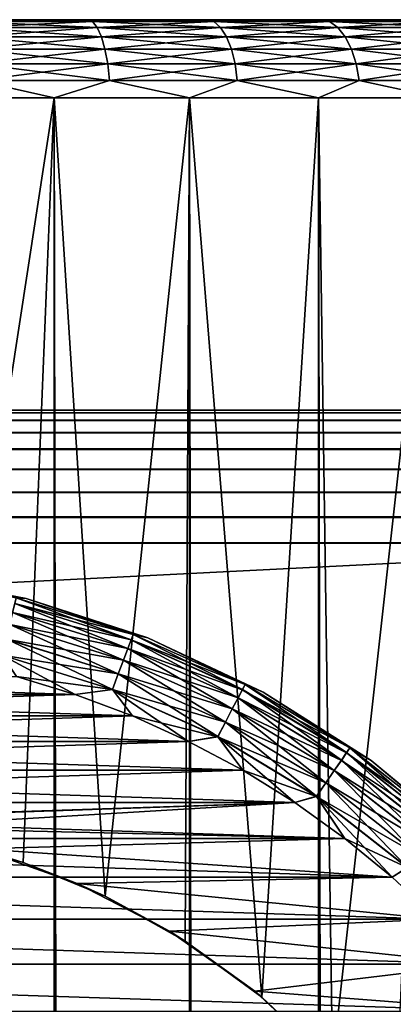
# Model space of a CAD drawing. Extents: x -265 to 265, y 0 to 1027.
# Tile 387 of 396: x 253 to 258, y 1007 to 1020. Entities that reach past the tile are written whole.
import ezdxf

# ---------------------------------------------------------------- set-up
doc = ezdxf.new("R2010")
doc.units = 0
doc.header["$LTSCALE"] = 65.185185
for name, color, linetype in [('10', 7, 'CONTINUOUS'), ('246', 7, 'CONTINUOUS'), ('247', 7, 'CONTINUOUS'), ('248', 7, 'CONTINUOUS'), ('251', 7, 'CONTINUOUS'), ('252', 7, 'CONTINUOUS'), ('254', 7, 'CONTINUOUS'), ('257', 7, 'CONTINUOUS'), ('258', 7, 'CONTINUOUS'), ('262', 7, 'CONTINUOUS'), ('266', 7, 'CONTINUOUS'), ('270', 7, 'CONTINUOUS'), ('3', 7, 'CONTINUOUS'), ('4', 7, 'CONTINUOUS'), ('8', 7, 'CONTINUOUS'), ('9', 7, 'CONTINUOUS')]:
    doc.layers.add(name, color=color, linetype=linetype)

msp = doc.modelspace()

# ---------------------------------------------------------------- linework, layer by layer
at = {"layer": '10', "color": 7, "linetype": 'CONTINUOUS'}
for points in [[(263, 1015, 16.7), (-263, 1015, 16.7), (263, 1015, 23.3), (263, 1015, 16.7)], [(-263, 1015, 16.7), (-263, 1015, 23.3), (263, 1015, 23.3), (-263, 1015, 16.7)]]:
    msp.add_3dface(points, dxfattribs=at)
at = {"layer": '246', "color": 7, "linetype": 'CONTINUOUS'}
for points in [[(252.623, 1020, 13.752), (253.482, 1020, 13.56), (252.623, 1020, -13.752), (252.623, 1020, 13.752)], [(252.623, 1020, -13.752), (253.482, 1020, 13.56), (253.482, 1020, -13.56), (252.623, 1020, -13.752)], [(253.482, 1020, 13.56), (254.326, 1020, 13.315), (253.482, 1020, -13.56), (253.482, 1020, 13.56)], [(253.482, 1020, -13.56), (254.326, 1020, 13.315), (254.326, 1020, -13.315), (253.482, 1020, -13.56)], [(254.326, 1020, 13.315), (255.154, 1020, 13.017), (254.326, 1020, -13.315), (254.326, 1020, 13.315)], [(254.326, 1020, -13.315), (255.154, 1020, 13.017), (255.154, 1020, -13.017), (254.326, 1020, -13.315)], [(255.154, 1020, 13.017), (255.961, 1020, 12.668), (255.154, 1020, -13.017), (255.154, 1020, 13.017)], [(255.154, 1020, -13.017), (255.961, 1020, 12.668), (255.961, 1020, -12.668), (255.154, 1020, -13.017)], [(255.961, 1020, 12.668), (256.745, 1020, 12.268), (255.961, 1020, -12.668), (255.961, 1020, 12.668)], [(255.961, 1020, -12.668), (256.745, 1020, 12.268), (256.745, 1020, -12.268), (255.961, 1020, -12.668)], [(256.745, 1020, 12.268), (257.502, 1020, 11.821), (256.745, 1020, -12.268), (256.745, 1020, 12.268)], [(256.745, 1020, -12.268), (257.502, 1020, 11.821), (257.502, 1020, -11.821), (256.745, 1020, -12.268)], [(257.502, 1020, 11.821), (258.229, 1020, 11.326), (257.502, 1020, -11.821), (257.502, 1020, 11.821)], [(257.502, 1020, -11.821), (258.229, 1020, 11.326), (258.229, 1020, -11.326), (257.502, 1020, -11.821)]]:
    msp.add_3dface(points, dxfattribs=at)
at = {"layer": '247', "color": 7, "linetype": 'CONTINUOUS'}
for points in [[(251.808, 1, 14.891), (253.59, 1, 14.564), (251.808, 1019, 14.891), (251.808, 1, 14.891)], [(251.808, 1019, 14.891), (253.59, 1, 14.564), (253.59, 1019, 14.564), (251.808, 1019, 14.891)], [(253.59, 1, 14.564), (255.319, 1, 14.025), (253.59, 1019, 14.564), (253.59, 1, 14.564)], [(253.59, 1019, 14.564), (255.319, 1, 14.025), (255.319, 1019, 14.025), (253.59, 1019, 14.564)], [(255.319, 1, 14.025), (256.971, 1, 13.282), (255.319, 1019, 14.025), (255.319, 1, 14.025)], [(255.319, 1019, 14.025), (256.971, 1, 13.282), (256.971, 1019, 13.282), (255.319, 1019, 14.025)], [(256.971, 1, 13.282), (258.521, 1, 12.345), (256.971, 1019, 13.282), (256.971, 1, 13.282)], [(256.971, 1019, 13.282), (258.521, 1, 12.345), (258.521, 1019, 12.345), (256.971, 1019, 13.282)]]:
    msp.add_3dface(points, dxfattribs=at)
at = {"layer": '248', "color": 7, "linetype": 'CONTINUOUS'}
for points in [[(251.808, 1019, -14.891), (253.59, 1019, -14.564), (252.132, 1009.514, -14.848), (251.808, 1019, -14.891)], [(252.132, 1009.514, -14.848), (253.59, 1019, -14.564), (253.193, 1009.212, -14.656), (252.132, 1009.514, -14.848)], [(253.193, 1009.212, -14.656), (253.59, 1019, -14.564), (254.241, 1008.779, -14.388), (253.193, 1009.212, -14.656)], [(253.59, 1019, -14.564), (255.319, 1019, -14.025), (254.241, 1008.779, -14.388), (253.59, 1019, -14.564)], [(254.241, 1008.779, -14.388), (255.319, 1019, -14.025), (255.266, 1008.206, -14.045), (254.241, 1008.779, -14.388)], [(255.266, 1008.206, -14.045), (255.319, 1019, -14.025), (256.245, 1007.488, -13.638), (255.266, 1008.206, -14.045)], [(255.319, 1019, -14.025), (256.971, 1019, -13.282), (256.245, 1007.488, -13.638), (255.319, 1019, -14.025)], [(256.245, 1007.488, -13.638), (256.971, 1019, -13.282), (257.148, 1006.631, -13.187), (256.245, 1007.488, -13.638)], [(256.971, 1019, -13.282), (258.521, 1019, -12.345), (257.148, 1006.631, -13.187), (256.971, 1019, -13.282)], [(257.148, 1006.631, -13.187), (258.521, 1019, -12.345), (257.938, 1005.661, -12.727), (257.148, 1006.631, -13.187)]]:
    msp.add_3dface(points, dxfattribs=at)
at = {"layer": '251', "color": 7, "linetype": 'CONTINUOUS'}
for points in [[(254.079, 1019.975, 13.624), (252.623, 1020, 13.752), (252.47, 1019.975, 14.005), (254.079, 1019.975, 13.624)], [(254.079, 1019.975, 13.624), (252.47, 1019.975, 14.005), (254.139, 1019.901, 13.827), (254.079, 1019.975, 13.624)], [(254.139, 1019.901, 13.827), (252.47, 1019.975, 14.005), (252.506, 1019.901, 14.214), (254.139, 1019.901, 13.827)], [(254.139, 1019.901, 13.827), (252.506, 1019.901, 14.214), (254.194, 1019.782, 14.009), (254.139, 1019.901, 13.827)], [(254.194, 1019.782, 14.009), (252.506, 1019.901, 14.214), (252.539, 1019.782, 14.401), (254.194, 1019.782, 14.009)], [(253.482, 1020, 13.56), (252.623, 1020, 13.752), (254.079, 1019.975, 13.624), (253.482, 1020, 13.56)], [(254.326, 1020, 13.315), (253.482, 1020, 13.56), (254.079, 1019.975, 13.624), (254.326, 1020, 13.315)], [(255.633, 1019.975, 13.058), (254.326, 1020, 13.315), (254.079, 1019.975, 13.624), (255.633, 1019.975, 13.058)], [(255.633, 1019.975, 13.058), (254.079, 1019.975, 13.624), (255.717, 1019.901, 13.253), (255.633, 1019.975, 13.058)], [(255.717, 1019.901, 13.253), (254.079, 1019.975, 13.624), (254.139, 1019.901, 13.827), (255.717, 1019.901, 13.253)], [(255.717, 1019.901, 13.253), (254.139, 1019.901, 13.827), (255.792, 1019.782, 13.427), (255.717, 1019.901, 13.253)], [(255.792, 1019.782, 13.427), (254.139, 1019.901, 13.827), (254.194, 1019.782, 14.009), (255.792, 1019.782, 13.427)], [(255.154, 1020, 13.017), (254.326, 1020, 13.315), (255.633, 1019.975, 13.058), (255.154, 1020, 13.017)], [(255.961, 1020, 12.668), (255.154, 1020, 13.017), (255.633, 1019.975, 13.058), (255.961, 1020, 12.668)], [(257.111, 1019.975, 12.316), (255.961, 1020, 12.668), (255.633, 1019.975, 13.058), (257.111, 1019.975, 12.316)], [(257.111, 1019.975, 12.316), (255.633, 1019.975, 13.058), (257.217, 1019.901, 12.499), (257.111, 1019.975, 12.316)], [(257.217, 1019.901, 12.499), (255.633, 1019.975, 13.058), (255.717, 1019.901, 13.253), (257.217, 1019.901, 12.499)], [(257.217, 1019.901, 12.499), (255.717, 1019.901, 13.253), (257.311, 1019.782, 12.664), (257.217, 1019.901, 12.499)], [(257.311, 1019.782, 12.664), (255.717, 1019.901, 13.253), (255.792, 1019.782, 13.427), (257.311, 1019.782, 12.664)], [(256.745, 1020, 12.268), (255.961, 1020, 12.668), (257.111, 1019.975, 12.316), (256.745, 1020, 12.268)], [(257.502, 1020, 11.821), (256.745, 1020, 12.268), (257.111, 1019.975, 12.316), (257.502, 1020, 11.821)], [(258.492, 1019.975, 11.407), (257.502, 1020, 11.821), (257.111, 1019.975, 12.316), (258.492, 1019.975, 11.407)], [(258.492, 1019.975, 11.407), (257.111, 1019.975, 12.316), (258.619, 1019.901, 11.577), (258.492, 1019.975, 11.407)], [(258.619, 1019.901, 11.577), (257.111, 1019.975, 12.316), (257.217, 1019.901, 12.499), (258.619, 1019.901, 11.577)], [(258.619, 1019.901, 11.577), (257.217, 1019.901, 12.499), (258.732, 1019.782, 11.729), (258.619, 1019.901, 11.577)], [(258.732, 1019.782, 11.729), (257.217, 1019.901, 12.499), (257.311, 1019.782, 12.664), (258.732, 1019.782, 11.729)], [(258.229, 1020, 11.326), (257.502, 1020, 11.821), (258.492, 1019.975, 11.407), (258.229, 1020, 11.326)], [(254.194, 1019.782, 14.009), (252.539, 1019.782, 14.401), (254.239, 1019.624, 14.161), (254.194, 1019.782, 14.009)], [(254.239, 1019.624, 14.161), (252.539, 1019.782, 14.401), (252.567, 1019.624, 14.557), (254.239, 1019.624, 14.161)], [(255.792, 1019.782, 13.427), (254.194, 1019.782, 14.009), (255.855, 1019.624, 13.573), (255.792, 1019.782, 13.427)], [(255.855, 1019.624, 13.573), (254.194, 1019.782, 14.009), (254.239, 1019.624, 14.161), (255.855, 1019.624, 13.573)], [(257.311, 1019.782, 12.664), (255.792, 1019.782, 13.427), (257.391, 1019.624, 12.801), (257.311, 1019.782, 12.664)], [(257.391, 1019.624, 12.801), (255.792, 1019.782, 13.427), (255.855, 1019.624, 13.573), (257.391, 1019.624, 12.801)], [(258.732, 1019.782, 11.729), (257.311, 1019.782, 12.664), (258.827, 1019.624, 11.857), (258.732, 1019.782, 11.729)], [(258.827, 1019.624, 11.857), (257.311, 1019.782, 12.664), (257.391, 1019.624, 12.801), (258.827, 1019.624, 11.857)], [(254.239, 1019.624, 14.161), (252.567, 1019.624, 14.557), (254.274, 1019.434, 14.275), (254.239, 1019.624, 14.161)], [(254.274, 1019.434, 14.275), (252.567, 1019.624, 14.557), (252.588, 1019.434, 14.674), (254.274, 1019.434, 14.275)], [(255.855, 1019.624, 13.573), (254.239, 1019.624, 14.161), (255.902, 1019.434, 13.682), (255.855, 1019.624, 13.573)], [(255.902, 1019.434, 13.682), (254.239, 1019.624, 14.161), (254.274, 1019.434, 14.275), (255.902, 1019.434, 13.682)], [(257.391, 1019.624, 12.801), (255.855, 1019.624, 13.573), (257.45, 1019.434, 12.905), (257.391, 1019.624, 12.801)], [(257.45, 1019.434, 12.905), (255.855, 1019.624, 13.573), (255.902, 1019.434, 13.682), (257.45, 1019.434, 12.905)], [(258.827, 1019.624, 11.857), (257.391, 1019.624, 12.801), (258.898, 1019.434, 11.952), (258.827, 1019.624, 11.857)], [(258.898, 1019.434, 11.952), (257.391, 1019.624, 12.801), (257.45, 1019.434, 12.905), (258.898, 1019.434, 11.952)], [(254.274, 1019.434, 14.275), (252.588, 1019.434, 14.674), (254.295, 1019.223, 14.346), (254.274, 1019.434, 14.275)], [(254.295, 1019.223, 14.346), (252.588, 1019.434, 14.674), (252.6, 1019.223, 14.747), (254.295, 1019.223, 14.346)], [(255.902, 1019.434, 13.682), (254.274, 1019.434, 14.275), (255.931, 1019.223, 13.75), (255.902, 1019.434, 13.682)], [(255.931, 1019.223, 13.75), (254.274, 1019.434, 14.275), (254.295, 1019.223, 14.346), (255.931, 1019.223, 13.75)], [(257.45, 1019.434, 12.905), (255.902, 1019.434, 13.682), (257.487, 1019.223, 12.969), (257.45, 1019.434, 12.905)], [(257.487, 1019.223, 12.969), (255.902, 1019.434, 13.682), (255.931, 1019.223, 13.75), (257.487, 1019.223, 12.969)], [(258.898, 1019.434, 11.952), (257.45, 1019.434, 12.905), (258.942, 1019.223, 12.012), (258.898, 1019.434, 11.952)], [(258.942, 1019.223, 12.012), (257.45, 1019.434, 12.905), (257.487, 1019.223, 12.969), (258.942, 1019.223, 12.012)], [(251.808, 1019, 14.891), (253.59, 1019, 14.564), (252.6, 1019.223, 14.747), (251.808, 1019, 14.891)], [(253.59, 1019, 14.564), (254.295, 1019.223, 14.346), (252.6, 1019.223, 14.747), (253.59, 1019, 14.564)], [(253.59, 1019, 14.564), (255.319, 1019, 14.025), (254.295, 1019.223, 14.346), (253.59, 1019, 14.564)], [(255.319, 1019, 14.025), (255.931, 1019.223, 13.75), (254.295, 1019.223, 14.346), (255.319, 1019, 14.025)], [(255.319, 1019, 14.025), (256.971, 1019, 13.282), (255.931, 1019.223, 13.75), (255.319, 1019, 14.025)], [(256.971, 1019, 13.282), (257.487, 1019.223, 12.969), (255.931, 1019.223, 13.75), (256.971, 1019, 13.282)], [(256.971, 1019, 13.282), (258.521, 1019, 12.345), (257.487, 1019.223, 12.969), (256.971, 1019, 13.282)], [(258.521, 1019, 12.345), (258.942, 1019.223, 12.012), (257.487, 1019.223, 12.969), (258.521, 1019, 12.345)]]:
    msp.add_3dface(points, dxfattribs=at)
at = {"layer": '252', "color": 7, "linetype": 'CONTINUOUS'}
for points in [[(252.623, 1020, -13.752), (253.482, 1020, -13.56), (252.47, 1019.975, -14.005), (252.623, 1020, -13.752)], [(252.47, 1019.975, -14.005), (253.482, 1020, -13.56), (254.079, 1019.975, -13.624), (252.47, 1019.975, -14.005)], [(252.47, 1019.975, -14.005), (254.079, 1019.975, -13.624), (252.506, 1019.901, -14.214), (252.47, 1019.975, -14.005)], [(252.506, 1019.901, -14.214), (254.079, 1019.975, -13.624), (254.139, 1019.901, -13.827), (252.506, 1019.901, -14.214)], [(252.506, 1019.901, -14.214), (254.139, 1019.901, -13.827), (252.539, 1019.782, -14.401), (252.506, 1019.901, -14.214)], [(252.539, 1019.782, -14.401), (254.139, 1019.901, -13.827), (254.194, 1019.782, -14.009), (252.539, 1019.782, -14.401)], [(253.482, 1020, -13.56), (254.326, 1020, -13.315), (254.079, 1019.975, -13.624), (253.482, 1020, -13.56)], [(254.326, 1020, -13.315), (255.154, 1020, -13.017), (254.079, 1019.975, -13.624), (254.326, 1020, -13.315)], [(254.079, 1019.975, -13.624), (255.154, 1020, -13.017), (255.633, 1019.975, -13.058), (254.079, 1019.975, -13.624)], [(254.079, 1019.975, -13.624), (255.633, 1019.975, -13.058), (254.139, 1019.901, -13.827), (254.079, 1019.975, -13.624)], [(254.139, 1019.901, -13.827), (255.633, 1019.975, -13.058), (255.717, 1019.901, -13.253), (254.139, 1019.901, -13.827)], [(254.139, 1019.901, -13.827), (255.717, 1019.901, -13.253), (254.194, 1019.782, -14.009), (254.139, 1019.901, -13.827)], [(254.194, 1019.782, -14.009), (255.717, 1019.901, -13.253), (255.792, 1019.782, -13.427), (254.194, 1019.782, -14.009)], [(255.154, 1020, -13.017), (255.961, 1020, -12.668), (255.633, 1019.975, -13.058), (255.154, 1020, -13.017)], [(255.961, 1020, -12.668), (256.745, 1020, -12.268), (255.633, 1019.975, -13.058), (255.961, 1020, -12.668)], [(255.633, 1019.975, -13.058), (256.745, 1020, -12.268), (257.111, 1019.975, -12.316), (255.633, 1019.975, -13.058)], [(255.633, 1019.975, -13.058), (257.111, 1019.975, -12.316), (255.717, 1019.901, -13.253), (255.633, 1019.975, -13.058)], [(255.717, 1019.901, -13.253), (257.111, 1019.975, -12.316), (257.217, 1019.901, -12.499), (255.717, 1019.901, -13.253)], [(255.717, 1019.901, -13.253), (257.217, 1019.901, -12.499), (255.792, 1019.782, -13.427), (255.717, 1019.901, -13.253)], [(255.792, 1019.782, -13.427), (257.217, 1019.901, -12.499), (257.311, 1019.782, -12.664), (255.792, 1019.782, -13.427)], [(256.745, 1020, -12.268), (257.502, 1020, -11.821), (257.111, 1019.975, -12.316), (256.745, 1020, -12.268)], [(257.502, 1020, -11.821), (258.229, 1020, -11.326), (257.111, 1019.975, -12.316), (257.502, 1020, -11.821)], [(257.111, 1019.975, -12.316), (258.229, 1020, -11.326), (258.492, 1019.975, -11.407), (257.111, 1019.975, -12.316)], [(257.111, 1019.975, -12.316), (258.492, 1019.975, -11.407), (257.217, 1019.901, -12.499), (257.111, 1019.975, -12.316)], [(257.217, 1019.901, -12.499), (258.492, 1019.975, -11.407), (258.619, 1019.901, -11.577), (257.217, 1019.901, -12.499)], [(257.217, 1019.901, -12.499), (258.619, 1019.901, -11.577), (257.311, 1019.782, -12.664), (257.217, 1019.901, -12.499)], [(257.311, 1019.782, -12.664), (258.619, 1019.901, -11.577), (258.732, 1019.782, -11.729), (257.311, 1019.782, -12.664)], [(252.539, 1019.782, -14.401), (254.194, 1019.782, -14.009), (252.567, 1019.624, -14.557), (252.539, 1019.782, -14.401)], [(252.567, 1019.624, -14.557), (254.194, 1019.782, -14.009), (254.239, 1019.624, -14.161), (252.567, 1019.624, -14.557)], [(254.194, 1019.782, -14.009), (255.792, 1019.782, -13.427), (254.239, 1019.624, -14.161), (254.194, 1019.782, -14.009)], [(254.239, 1019.624, -14.161), (255.792, 1019.782, -13.427), (255.855, 1019.624, -13.573), (254.239, 1019.624, -14.161)], [(255.792, 1019.782, -13.427), (257.311, 1019.782, -12.664), (255.855, 1019.624, -13.573), (255.792, 1019.782, -13.427)], [(255.855, 1019.624, -13.573), (257.311, 1019.782, -12.664), (257.391, 1019.624, -12.801), (255.855, 1019.624, -13.573)], [(257.311, 1019.782, -12.664), (258.732, 1019.782, -11.729), (257.391, 1019.624, -12.801), (257.311, 1019.782, -12.664)], [(257.391, 1019.624, -12.801), (258.732, 1019.782, -11.729), (258.827, 1019.624, -11.857), (257.391, 1019.624, -12.801)], [(252.567, 1019.624, -14.557), (254.239, 1019.624, -14.161), (252.588, 1019.434, -14.674), (252.567, 1019.624, -14.557)], [(252.588, 1019.434, -14.674), (254.239, 1019.624, -14.161), (254.274, 1019.434, -14.275), (252.588, 1019.434, -14.674)], [(254.239, 1019.624, -14.161), (255.855, 1019.624, -13.573), (254.274, 1019.434, -14.275), (254.239, 1019.624, -14.161)], [(254.274, 1019.434, -14.275), (255.855, 1019.624, -13.573), (255.902, 1019.434, -13.682), (254.274, 1019.434, -14.275)], [(255.855, 1019.624, -13.573), (257.391, 1019.624, -12.801), (255.902, 1019.434, -13.682), (255.855, 1019.624, -13.573)], [(255.902, 1019.434, -13.682), (257.391, 1019.624, -12.801), (257.45, 1019.434, -12.905), (255.902, 1019.434, -13.682)], [(257.391, 1019.624, -12.801), (258.827, 1019.624, -11.857), (257.45, 1019.434, -12.905), (257.391, 1019.624, -12.801)], [(257.45, 1019.434, -12.905), (258.827, 1019.624, -11.857), (258.898, 1019.434, -11.952), (257.45, 1019.434, -12.905)], [(252.588, 1019.434, -14.674), (254.274, 1019.434, -14.275), (252.6, 1019.223, -14.747), (252.588, 1019.434, -14.674)], [(252.6, 1019.223, -14.747), (254.274, 1019.434, -14.275), (254.295, 1019.223, -14.346), (252.6, 1019.223, -14.747)], [(254.274, 1019.434, -14.275), (255.902, 1019.434, -13.682), (254.295, 1019.223, -14.346), (254.274, 1019.434, -14.275)], [(254.295, 1019.223, -14.346), (255.902, 1019.434, -13.682), (255.931, 1019.223, -13.75), (254.295, 1019.223, -14.346)], [(255.902, 1019.434, -13.682), (257.45, 1019.434, -12.905), (255.931, 1019.223, -13.75), (255.902, 1019.434, -13.682)], [(255.931, 1019.223, -13.75), (257.45, 1019.434, -12.905), (257.487, 1019.223, -12.969), (255.931, 1019.223, -13.75)], [(257.45, 1019.434, -12.905), (258.898, 1019.434, -11.952), (257.487, 1019.223, -12.969), (257.45, 1019.434, -12.905)], [(257.487, 1019.223, -12.969), (258.898, 1019.434, -11.952), (258.942, 1019.223, -12.012), (257.487, 1019.223, -12.969)], [(253.59, 1019, -14.564), (251.808, 1019, -14.891), (252.6, 1019.223, -14.747), (253.59, 1019, -14.564)], [(253.59, 1019, -14.564), (252.6, 1019.223, -14.747), (254.295, 1019.223, -14.346), (253.59, 1019, -14.564)], [(255.319, 1019, -14.025), (253.59, 1019, -14.564), (254.295, 1019.223, -14.346), (255.319, 1019, -14.025)], [(255.319, 1019, -14.025), (254.295, 1019.223, -14.346), (255.931, 1019.223, -13.75), (255.319, 1019, -14.025)], [(256.971, 1019, -13.282), (255.319, 1019, -14.025), (255.931, 1019.223, -13.75), (256.971, 1019, -13.282)], [(256.971, 1019, -13.282), (255.931, 1019.223, -13.75), (257.487, 1019.223, -12.969), (256.971, 1019, -13.282)], [(258.521, 1019, -12.345), (256.971, 1019, -13.282), (257.487, 1019.223, -12.969), (258.521, 1019, -12.345)], [(258.521, 1019, -12.345), (257.487, 1019.223, -12.969), (258.942, 1019.223, -12.012), (258.521, 1019, -12.345)]]:
    msp.add_3dface(points, dxfattribs=at)
at = {"layer": '254', "color": 7, "linetype": 'CONTINUOUS'}
for points in [[(252.132, 1009.514, -14.848), (253.193, 1009.212, -14.656), (252.631, 1009.388, -25), (252.132, 1009.514, -14.848)], [(252.631, 1009.388, -25), (253.193, 1009.212, -14.656), (253.884, 1008.943, -25), (252.631, 1009.388, -25)], [(253.193, 1009.212, -14.656), (254.241, 1008.779, -14.388), (253.884, 1008.943, -25), (253.193, 1009.212, -14.656)], [(253.884, 1008.943, -25), (254.241, 1008.779, -14.388), (255.066, 1008.331, -25), (253.884, 1008.943, -25)], [(254.241, 1008.779, -14.388), (255.266, 1008.206, -14.045), (255.066, 1008.331, -25), (254.241, 1008.779, -14.388)], [(255.066, 1008.331, -25), (255.266, 1008.206, -14.045), (256.153, 1007.563, -25), (255.066, 1008.331, -25)], [(255.266, 1008.206, -14.045), (256.245, 1007.488, -13.638), (256.153, 1007.563, -25), (255.266, 1008.206, -14.045)], [(256.153, 1007.563, -25), (256.245, 1007.488, -13.638), (257.126, 1006.655, -25), (256.153, 1007.563, -25)], [(256.245, 1007.488, -13.638), (257.148, 1006.631, -13.187), (257.126, 1006.655, -25), (256.245, 1007.488, -13.638)]]:
    msp.add_3dface(points, dxfattribs=at)
at = {"layer": '257', "color": 7, "linetype": 'CONTINUOUS'}
for points in [[(253.106, 1011.591, -25), (246.143, 1011.363, -25), (253.857, 1011.363, -25), (253.106, 1011.591, -25)], [(246.143, 1011.363, -25), (245.408, 1011.087, -25), (253.857, 1011.363, -25), (246.143, 1011.363, -25)], [(253.857, 1011.363, -25), (245.408, 1011.087, -25), (254.592, 1011.087, -25), (253.857, 1011.363, -25)], [(245.408, 1011.087, -25), (244.693, 1010.762, -25), (254.592, 1011.087, -25), (245.408, 1011.087, -25)], [(254.592, 1011.087, -25), (244.693, 1010.762, -25), (255.307, 1010.762, -25), (254.592, 1011.087, -25)], [(244.693, 1010.762, -25), (244, 1010.392, -25), (255.307, 1010.762, -25), (244.693, 1010.762, -25)], [(255.307, 1010.762, -25), (244, 1010.392, -25), (256, 1010.392, -25), (255.307, 1010.762, -25)], [(244, 1010.392, -25), (243.333, 1009.978, -25), (256, 1010.392, -25), (244, 1010.392, -25)], [(256, 1010.392, -25), (243.333, 1009.978, -25), (256.667, 1009.978, -25), (256, 1010.392, -25)], [(242.695, 1009.52, -25), (250, 1009.75, -25), (256.667, 1009.978, -25), (242.695, 1009.52, -25)], [(243.333, 1009.978, -25), (242.695, 1009.52, -25), (256.667, 1009.978, -25), (243.333, 1009.978, -25)], [(250, 1009.75, -25), (251.328, 1009.659, -25), (256.667, 1009.978, -25), (250, 1009.75, -25)], [(256.667, 1009.978, -25), (251.328, 1009.659, -25), (257.305, 1009.52, -25), (256.667, 1009.978, -25)], [(251.328, 1009.659, -25), (252.631, 1009.388, -25), (257.305, 1009.52, -25), (251.328, 1009.659, -25)], [(257.305, 1009.52, -25), (252.631, 1009.388, -25), (257.912, 1009.022, -25), (257.305, 1009.52, -25)], [(252.631, 1009.388, -25), (253.884, 1008.943, -25), (257.912, 1009.022, -25), (252.631, 1009.388, -25)], [(257.912, 1009.022, -25), (253.884, 1008.943, -25), (258.485, 1008.485, -25), (257.912, 1009.022, -25)], [(253.884, 1008.943, -25), (255.066, 1008.331, -25), (258.485, 1008.485, -25), (253.884, 1008.943, -25)], [(258.485, 1008.485, -25), (255.066, 1008.331, -25), (259.022, 1007.912, -25), (258.485, 1008.485, -25)], [(255.066, 1008.331, -25), (256.153, 1007.563, -25), (259.022, 1007.912, -25), (255.066, 1008.331, -25)], [(259.022, 1007.912, -25), (256.153, 1007.563, -25), (259.52, 1007.305, -25), (259.022, 1007.912, -25)], [(256.153, 1007.563, -25), (257.126, 1006.655, -25), (259.52, 1007.305, -25), (256.153, 1007.563, -25)]]:
    msp.add_3dface(points, dxfattribs=at)
at = {"layer": '258', "color": 7, "linetype": 'CONTINUOUS'}
for points in [[(246.143, 1011.363, -75), (246.894, 1011.591, -75), (253.857, 1011.363, -75), (246.143, 1011.363, -75)], [(253.857, 1011.363, -75), (246.894, 1011.591, -75), (253.106, 1011.591, -75), (253.857, 1011.363, -75)], [(245.408, 1011.087, -75), (246.143, 1011.363, -75), (254.592, 1011.087, -75), (245.408, 1011.087, -75)], [(254.592, 1011.087, -75), (246.143, 1011.363, -75), (253.857, 1011.363, -75), (254.592, 1011.087, -75)], [(244.693, 1010.762, -75), (245.408, 1011.087, -75), (255.307, 1010.762, -75), (244.693, 1010.762, -75)], [(255.307, 1010.762, -75), (245.408, 1011.087, -75), (254.592, 1011.087, -75), (255.307, 1010.762, -75)], [(244, 1010.392, -75), (244.693, 1010.762, -75), (256, 1010.392, -75), (244, 1010.392, -75)], [(256, 1010.392, -75), (244.693, 1010.762, -75), (255.307, 1010.762, -75), (256, 1010.392, -75)], [(243.333, 1009.978, -75), (244, 1010.392, -75), (256.667, 1009.978, -75), (243.333, 1009.978, -75)], [(256.667, 1009.978, -75), (244, 1010.392, -75), (256, 1010.392, -75), (256.667, 1009.978, -75)], [(242.695, 1009.52, -75), (243.333, 1009.978, -75), (257.305, 1009.52, -75), (242.695, 1009.52, -75)], [(257.305, 1009.52, -75), (243.333, 1009.978, -75), (256.667, 1009.978, -75), (257.305, 1009.52, -75)], [(242.088, 1009.022, -75), (242.695, 1009.52, -75), (257.912, 1009.022, -75), (242.088, 1009.022, -75)], [(257.912, 1009.022, -75), (242.695, 1009.52, -75), (257.305, 1009.52, -75), (257.912, 1009.022, -75)], [(241.515, 1008.485, -75), (242.088, 1009.022, -75), (258.485, 1008.485, -75), (241.515, 1008.485, -75)], [(258.485, 1008.485, -75), (242.088, 1009.022, -75), (257.912, 1009.022, -75), (258.485, 1008.485, -75)], [(240.978, 1007.912, -75), (241.515, 1008.485, -75), (259.022, 1007.912, -75), (240.978, 1007.912, -75)], [(259.022, 1007.912, -75), (241.515, 1008.485, -75), (258.485, 1008.485, -75), (259.022, 1007.912, -75)], [(240.48, 1007.305, -75), (240.978, 1007.912, -75), (259.52, 1007.305, -75), (240.48, 1007.305, -75)], [(259.52, 1007.305, -75), (240.978, 1007.912, -75), (259.022, 1007.912, -75), (259.52, 1007.305, -75)]]:
    msp.add_3dface(points, dxfattribs=at)
at = {"layer": '262', "color": 7, "linetype": 'CONTINUOUS'}
for points in [[(253.233, 1012.592, -74), (251.629, 1012.897, -74), (253.233, 1012.592, -26), (253.233, 1012.592, -74)], [(253.233, 1012.592, -26), (251.629, 1012.897, -74), (251.629, 1012.897, -26), (253.233, 1012.592, -26)], [(254.786, 1012.087, -74), (253.233, 1012.592, -74), (254.786, 1012.087, -26), (254.786, 1012.087, -74)], [(254.786, 1012.087, -26), (253.233, 1012.592, -74), (253.233, 1012.592, -26), (254.786, 1012.087, -26)], [(256.263, 1011.392, -74), (254.786, 1012.087, -74), (256.263, 1011.392, -26), (256.263, 1011.392, -74)], [(256.263, 1011.392, -26), (254.786, 1012.087, -74), (254.786, 1012.087, -26), (256.263, 1011.392, -26)], [(257.641, 1010.517, -74), (256.263, 1011.392, -74), (257.641, 1010.517, -26), (257.641, 1010.517, -74)], [(257.641, 1010.517, -26), (256.263, 1011.392, -74), (256.263, 1011.392, -26), (257.641, 1010.517, -26)], [(258.899, 1009.477, -74), (257.641, 1010.517, -74), (258.899, 1009.477, -26), (258.899, 1009.477, -74)], [(258.899, 1009.477, -26), (257.641, 1010.517, -74), (257.641, 1010.517, -26), (258.899, 1009.477, -26)]]:
    msp.add_3dface(points, dxfattribs=at)
at = {"layer": '266', "color": 7, "linetype": 'CONTINUOUS'}
for points in [[(251.629, 1012.897, -74), (253.233, 1012.592, -74), (253.105, 1012.598, -74.223), (251.629, 1012.897, -74)], [(254.601, 1012.132, -74.223), (253.087, 1012.526, -74.434), (253.105, 1012.598, -74.223), (254.601, 1012.132, -74.223)], [(253.233, 1012.592, -74), (254.601, 1012.132, -74.223), (253.105, 1012.598, -74.223), (253.233, 1012.592, -74)], [(253.233, 1012.592, -74), (254.786, 1012.087, -74), (254.601, 1012.132, -74.223), (253.233, 1012.592, -74)], [(254.575, 1012.063, -74.434), (253.059, 1012.41, -74.624), (253.087, 1012.526, -74.434), (254.575, 1012.063, -74.434)], [(254.575, 1012.063, -74.434), (253.087, 1012.526, -74.434), (254.601, 1012.132, -74.223), (254.575, 1012.063, -74.434)], [(254.532, 1011.951, -74.624), (253.021, 1012.256, -74.782), (253.059, 1012.41, -74.624), (254.532, 1011.951, -74.624)], [(254.532, 1011.951, -74.624), (253.059, 1012.41, -74.624), (254.575, 1012.063, -74.434), (254.532, 1011.951, -74.624)], [(254.476, 1011.803, -74.782), (252.975, 1012.072, -74.901), (253.021, 1012.256, -74.782), (254.476, 1011.803, -74.782)], [(254.476, 1011.803, -74.782), (253.021, 1012.256, -74.782), (254.532, 1011.951, -74.624), (254.476, 1011.803, -74.782)], [(254.409, 1011.625, -74.901), (252.925, 1011.866, -74.975), (252.975, 1012.072, -74.901), (254.409, 1011.625, -74.901)], [(254.409, 1011.625, -74.901), (252.975, 1012.072, -74.901), (254.476, 1011.803, -74.782), (254.409, 1011.625, -74.901)], [(256.03, 1011.489, -74.223), (254.575, 1012.063, -74.434), (254.601, 1012.132, -74.223), (256.03, 1011.489, -74.223)], [(254.786, 1012.087, -74), (256.03, 1011.489, -74.223), (254.601, 1012.132, -74.223), (254.786, 1012.087, -74)], [(254.786, 1012.087, -74), (256.263, 1011.392, -74), (256.03, 1011.489, -74.223), (254.786, 1012.087, -74)], [(255.94, 1011.318, -74.624), (254.476, 1011.803, -74.782), (254.532, 1011.951, -74.624), (255.94, 1011.318, -74.624)], [(255.995, 1011.423, -74.434), (254.532, 1011.951, -74.624), (254.575, 1012.063, -74.434), (255.995, 1011.423, -74.434)], [(255.94, 1011.318, -74.624), (254.532, 1011.951, -74.624), (255.995, 1011.423, -74.434), (255.94, 1011.318, -74.624)], [(255.995, 1011.423, -74.434), (254.575, 1012.063, -74.434), (256.03, 1011.489, -74.223), (255.995, 1011.423, -74.434)], [(254.334, 1011.427, -74.975), (253.106, 1011.591, -75), (252.925, 1011.866, -74.975), (254.334, 1011.427, -74.975)], [(254.334, 1011.427, -74.975), (252.925, 1011.866, -74.975), (254.409, 1011.625, -74.901), (254.334, 1011.427, -74.975)], [(255.866, 1011.177, -74.782), (254.409, 1011.625, -74.901), (254.476, 1011.803, -74.782), (255.866, 1011.177, -74.782)], [(255.866, 1011.177, -74.782), (254.476, 1011.803, -74.782), (255.94, 1011.318, -74.624), (255.866, 1011.177, -74.782)], [(253.857, 1011.363, -75), (253.106, 1011.591, -75), (254.334, 1011.427, -74.975), (253.857, 1011.363, -75)], [(255.778, 1011.009, -74.901), (254.334, 1011.427, -74.975), (254.409, 1011.625, -74.901), (255.778, 1011.009, -74.901)], [(255.778, 1011.009, -74.901), (254.409, 1011.625, -74.901), (255.866, 1011.177, -74.782), (255.778, 1011.009, -74.901)], [(257.371, 1010.678, -74.223), (255.995, 1011.423, -74.434), (256.03, 1011.489, -74.223), (257.371, 1010.678, -74.223)], [(256.263, 1011.392, -74), (257.371, 1010.678, -74.223), (256.03, 1011.489, -74.223), (256.263, 1011.392, -74)], [(254.592, 1011.087, -75), (253.857, 1011.363, -75), (254.334, 1011.427, -74.975), (254.592, 1011.087, -75)], [(255.68, 1010.822, -74.975), (254.592, 1011.087, -75), (254.334, 1011.427, -74.975), (255.68, 1010.822, -74.975)], [(255.68, 1010.822, -74.975), (254.334, 1011.427, -74.975), (255.778, 1011.009, -74.901), (255.68, 1010.822, -74.975)], [(257.261, 1010.519, -74.624), (255.866, 1011.177, -74.782), (255.94, 1011.318, -74.624), (257.261, 1010.519, -74.624)], [(257.329, 1010.617, -74.434), (255.94, 1011.318, -74.624), (255.995, 1011.423, -74.434), (257.329, 1010.617, -74.434)], [(257.261, 1010.519, -74.624), (255.94, 1011.318, -74.624), (257.329, 1010.617, -74.434), (257.261, 1010.519, -74.624)], [(257.329, 1010.617, -74.434), (255.995, 1011.423, -74.434), (257.371, 1010.678, -74.223), (257.329, 1010.617, -74.434)], [(256.263, 1011.392, -74), (257.641, 1010.517, -74), (257.371, 1010.678, -74.223), (256.263, 1011.392, -74)], [(255.307, 1010.762, -75), (254.592, 1011.087, -75), (255.68, 1010.822, -74.975), (255.307, 1010.762, -75)], [(257.171, 1010.388, -74.782), (255.778, 1011.009, -74.901), (255.866, 1011.177, -74.782), (257.171, 1010.388, -74.782)], [(257.171, 1010.388, -74.782), (255.866, 1011.177, -74.782), (257.261, 1010.519, -74.624), (257.171, 1010.388, -74.782)], [(257.063, 1010.232, -74.901), (255.68, 1010.822, -74.975), (255.778, 1011.009, -74.901), (257.063, 1010.232, -74.901)], [(257.063, 1010.232, -74.901), (255.778, 1011.009, -74.901), (257.171, 1010.388, -74.782), (257.063, 1010.232, -74.901)], [(256, 1010.392, -75), (255.307, 1010.762, -75), (255.68, 1010.822, -74.975), (256, 1010.392, -75)], [(256.943, 1010.058, -74.975), (256, 1010.392, -75), (255.68, 1010.822, -74.975), (256.943, 1010.058, -74.975)], [(256.943, 1010.058, -74.975), (255.68, 1010.822, -74.975), (257.063, 1010.232, -74.901), (256.943, 1010.058, -74.975)], [(258.555, 1009.656, -74.434), (257.261, 1010.519, -74.624), (257.329, 1010.617, -74.434), (258.555, 1009.656, -74.434)], [(258.604, 1009.712, -74.223), (257.329, 1010.617, -74.434), (257.371, 1010.678, -74.223), (258.604, 1009.712, -74.223)], [(258.555, 1009.656, -74.434), (257.329, 1010.617, -74.434), (258.604, 1009.712, -74.223), (258.555, 1009.656, -74.434)], [(257.641, 1010.517, -74), (258.604, 1009.712, -74.223), (257.371, 1010.678, -74.223), (257.641, 1010.517, -74)], [(258.476, 1009.567, -74.624), (257.171, 1010.388, -74.782), (257.261, 1010.519, -74.624), (258.476, 1009.567, -74.624)], [(258.476, 1009.567, -74.624), (257.261, 1010.519, -74.624), (258.555, 1009.656, -74.434), (258.476, 1009.567, -74.624)], [(257.641, 1010.517, -74), (258.899, 1009.477, -74), (258.604, 1009.712, -74.223), (257.641, 1010.517, -74)], [(256.667, 1009.978, -75), (256, 1010.392, -75), (256.943, 1010.058, -74.975), (256.667, 1009.978, -75)], [(258.371, 1009.448, -74.782), (257.063, 1010.232, -74.901), (257.171, 1010.388, -74.782), (258.371, 1009.448, -74.782)], [(258.371, 1009.448, -74.782), (257.171, 1010.388, -74.782), (258.476, 1009.567, -74.624), (258.371, 1009.448, -74.782)], [(258.245, 1009.306, -74.901), (256.943, 1010.058, -74.975), (257.063, 1010.232, -74.901), (258.245, 1009.306, -74.901)], [(258.245, 1009.306, -74.901), (257.063, 1010.232, -74.901), (258.371, 1009.448, -74.782), (258.245, 1009.306, -74.901)], [(257.305, 1009.52, -75), (256.667, 1009.978, -75), (256.943, 1010.058, -74.975), (257.305, 1009.52, -75)], [(258.104, 1009.148, -74.975), (257.305, 1009.52, -75), (256.943, 1010.058, -74.975), (258.104, 1009.148, -74.975)], [(258.104, 1009.148, -74.975), (256.943, 1010.058, -74.975), (258.245, 1009.306, -74.901), (258.104, 1009.148, -74.975)], [(257.912, 1009.022, -75), (257.305, 1009.52, -75), (258.104, 1009.148, -74.975), (257.912, 1009.022, -75)], [(258.485, 1008.485, -75), (257.912, 1009.022, -75), (258.104, 1009.148, -74.975), (258.485, 1008.485, -75)]]:
    msp.add_3dface(points, dxfattribs=at)
at = {"layer": '270', "color": 7, "linetype": 'CONTINUOUS'}
for points in [[(253.233, 1012.592, -26), (251.629, 1012.897, -26), (253.105, 1012.598, -25.779), (253.233, 1012.592, -26)], [(253.087, 1012.526, -25.567), (254.575, 1012.063, -25.567), (253.105, 1012.598, -25.779), (253.087, 1012.526, -25.567)], [(253.233, 1012.592, -26), (253.105, 1012.598, -25.779), (254.601, 1012.132, -25.779), (253.233, 1012.592, -26)], [(253.105, 1012.598, -25.779), (254.575, 1012.063, -25.567), (254.601, 1012.132, -25.779), (253.105, 1012.598, -25.779)], [(254.786, 1012.087, -26), (253.233, 1012.592, -26), (254.601, 1012.132, -25.779), (254.786, 1012.087, -26)], [(253.059, 1012.411, -25.377), (254.533, 1011.952, -25.377), (253.087, 1012.526, -25.567), (253.059, 1012.411, -25.377)], [(253.087, 1012.526, -25.567), (254.533, 1011.952, -25.377), (254.575, 1012.063, -25.567), (253.087, 1012.526, -25.567)], [(253.021, 1012.257, -25.218), (254.476, 1011.803, -25.218), (253.059, 1012.411, -25.377), (253.021, 1012.257, -25.218)], [(253.059, 1012.411, -25.377), (254.476, 1011.803, -25.218), (254.533, 1011.952, -25.377), (253.059, 1012.411, -25.377)], [(252.976, 1012.073, -25.099), (254.409, 1011.626, -25.099), (253.021, 1012.257, -25.218), (252.976, 1012.073, -25.099)], [(253.021, 1012.257, -25.218), (254.409, 1011.626, -25.099), (254.476, 1011.803, -25.218), (253.021, 1012.257, -25.218)], [(252.925, 1011.867, -25.025), (254.334, 1011.428, -25.025), (252.976, 1012.073, -25.099), (252.925, 1011.867, -25.025)], [(252.976, 1012.073, -25.099), (254.334, 1011.428, -25.025), (254.409, 1011.626, -25.099), (252.976, 1012.073, -25.099)], [(254.575, 1012.063, -25.567), (255.996, 1011.424, -25.567), (254.601, 1012.132, -25.779), (254.575, 1012.063, -25.567)], [(254.786, 1012.087, -26), (254.601, 1012.132, -25.779), (256.03, 1011.489, -25.779), (254.786, 1012.087, -26)], [(254.601, 1012.132, -25.779), (255.996, 1011.424, -25.567), (256.03, 1011.489, -25.779), (254.601, 1012.132, -25.779)], [(256.263, 1011.392, -26), (254.786, 1012.087, -26), (256.03, 1011.489, -25.779), (256.263, 1011.392, -26)], [(254.476, 1011.803, -25.218), (255.867, 1011.178, -25.218), (254.533, 1011.952, -25.377), (254.476, 1011.803, -25.218)], [(254.533, 1011.952, -25.377), (255.94, 1011.318, -25.377), (254.575, 1012.063, -25.567), (254.533, 1011.952, -25.377)], [(254.533, 1011.952, -25.377), (255.867, 1011.178, -25.218), (255.94, 1011.318, -25.377), (254.533, 1011.952, -25.377)], [(254.575, 1012.063, -25.567), (255.94, 1011.318, -25.377), (255.996, 1011.424, -25.567), (254.575, 1012.063, -25.567)], [(253.106, 1011.591, -25), (253.857, 1011.363, -25), (252.925, 1011.867, -25.025), (253.106, 1011.591, -25)], [(252.925, 1011.867, -25.025), (253.857, 1011.363, -25), (254.334, 1011.428, -25.025), (252.925, 1011.867, -25.025)], [(254.409, 1011.626, -25.099), (255.778, 1011.01, -25.099), (254.476, 1011.803, -25.218), (254.409, 1011.626, -25.099)], [(254.476, 1011.803, -25.218), (255.778, 1011.01, -25.099), (255.867, 1011.178, -25.218), (254.476, 1011.803, -25.218)], [(254.334, 1011.428, -25.025), (255.68, 1010.823, -25.025), (254.409, 1011.626, -25.099), (254.334, 1011.428, -25.025)], [(254.409, 1011.626, -25.099), (255.68, 1010.823, -25.025), (255.778, 1011.01, -25.099), (254.409, 1011.626, -25.099)], [(255.996, 1011.424, -25.567), (257.329, 1010.618, -25.567), (256.03, 1011.489, -25.779), (255.996, 1011.424, -25.567)], [(256.263, 1011.392, -26), (256.03, 1011.489, -25.779), (257.371, 1010.678, -25.779), (256.263, 1011.392, -26)], [(256.03, 1011.489, -25.779), (257.329, 1010.618, -25.567), (257.371, 1010.678, -25.779), (256.03, 1011.489, -25.779)], [(253.857, 1011.363, -25), (254.592, 1011.087, -25), (254.334, 1011.428, -25.025), (253.857, 1011.363, -25)], [(254.592, 1011.087, -25), (255.307, 1010.762, -25), (254.334, 1011.428, -25.025), (254.592, 1011.087, -25)], [(254.334, 1011.428, -25.025), (255.307, 1010.762, -25), (255.68, 1010.823, -25.025), (254.334, 1011.428, -25.025)], [(255.867, 1011.178, -25.218), (257.171, 1010.389, -25.218), (255.94, 1011.318, -25.377), (255.867, 1011.178, -25.218)], [(255.94, 1011.318, -25.377), (257.261, 1010.52, -25.377), (255.996, 1011.424, -25.567), (255.94, 1011.318, -25.377)], [(255.94, 1011.318, -25.377), (257.171, 1010.389, -25.218), (257.261, 1010.52, -25.377), (255.94, 1011.318, -25.377)], [(255.996, 1011.424, -25.567), (257.261, 1010.52, -25.377), (257.329, 1010.618, -25.567), (255.996, 1011.424, -25.567)], [(257.641, 1010.517, -26), (256.263, 1011.392, -26), (257.371, 1010.678, -25.779), (257.641, 1010.517, -26)], [(255.778, 1011.01, -25.099), (257.063, 1010.233, -25.099), (255.867, 1011.178, -25.218), (255.778, 1011.01, -25.099)], [(255.867, 1011.178, -25.218), (257.063, 1010.233, -25.099), (257.171, 1010.389, -25.218), (255.867, 1011.178, -25.218)], [(255.68, 1010.823, -25.025), (256.943, 1010.059, -25.025), (255.778, 1011.01, -25.099), (255.68, 1010.823, -25.025)], [(255.778, 1011.01, -25.099), (256.943, 1010.059, -25.025), (257.063, 1010.233, -25.099), (255.778, 1011.01, -25.099)], [(255.307, 1010.762, -25), (256, 1010.392, -25), (255.68, 1010.823, -25.025), (255.307, 1010.762, -25)], [(256, 1010.392, -25), (256.667, 1009.978, -25), (255.68, 1010.823, -25.025), (256, 1010.392, -25)], [(255.68, 1010.823, -25.025), (256.667, 1009.978, -25), (256.943, 1010.059, -25.025), (255.68, 1010.823, -25.025)], [(257.261, 1010.52, -25.377), (258.476, 1009.568, -25.377), (257.329, 1010.618, -25.567), (257.261, 1010.52, -25.377)], [(257.329, 1010.618, -25.567), (258.555, 1009.657, -25.567), (257.371, 1010.678, -25.779), (257.329, 1010.618, -25.567)], [(257.329, 1010.618, -25.567), (258.476, 1009.568, -25.377), (258.555, 1009.657, -25.567), (257.329, 1010.618, -25.567)], [(257.641, 1010.517, -26), (257.371, 1010.678, -25.779), (258.604, 1009.712, -25.779), (257.641, 1010.517, -26)], [(257.371, 1010.678, -25.779), (258.555, 1009.657, -25.567), (258.604, 1009.712, -25.779), (257.371, 1010.678, -25.779)], [(257.171, 1010.389, -25.218), (258.371, 1009.449, -25.218), (257.261, 1010.52, -25.377), (257.171, 1010.389, -25.218)], [(257.261, 1010.52, -25.377), (258.371, 1009.449, -25.218), (258.476, 1009.568, -25.377), (257.261, 1010.52, -25.377)], [(258.899, 1009.477, -26), (257.641, 1010.517, -26), (258.604, 1009.712, -25.779), (258.899, 1009.477, -26)], [(257.063, 1010.233, -25.099), (258.245, 1009.307, -25.099), (257.171, 1010.389, -25.218), (257.063, 1010.233, -25.099)], [(257.171, 1010.389, -25.218), (258.245, 1009.307, -25.099), (258.371, 1009.449, -25.218), (257.171, 1010.389, -25.218)], [(256.943, 1010.059, -25.025), (258.105, 1009.149, -25.025), (257.063, 1010.233, -25.099), (256.943, 1010.059, -25.025)], [(257.063, 1010.233, -25.099), (258.105, 1009.149, -25.025), (258.245, 1009.307, -25.099), (257.063, 1010.233, -25.099)], [(256.667, 1009.978, -25), (257.305, 1009.52, -25), (256.943, 1010.059, -25.025), (256.667, 1009.978, -25)], [(257.305, 1009.52, -25), (257.912, 1009.022, -25), (256.943, 1010.059, -25.025), (257.305, 1009.52, -25)], [(256.943, 1010.059, -25.025), (257.912, 1009.022, -25), (258.105, 1009.149, -25.025), (256.943, 1010.059, -25.025)], [(257.912, 1009.022, -25), (258.485, 1008.485, -25), (258.105, 1009.149, -25.025), (257.912, 1009.022, -25)]]:
    msp.add_3dface(points, dxfattribs=at)
at = {"layer": '3', "color": 7, "linetype": 'CONTINUOUS'}
for points in [[(-263, 1014.967, 16.368), (-263, 1015, 16.7), (263, 1014.968, 16.37), (-263, 1014.967, 16.368)], [(263, 1014.968, 16.37), (-263, 1015, 16.7), (263, 1015, 16.7), (263, 1014.968, 16.37)], [(263, 1014.871, 16.051), (-263, 1014.967, 16.368), (263, 1014.968, 16.37), (263, 1014.871, 16.051)], [(-263, 1014.87, 16.049), (-263, 1014.967, 16.368), (263, 1014.871, 16.051), (-263, 1014.87, 16.049)], [(263, 1014.714, 15.757), (-263, 1014.87, 16.049), (263, 1014.871, 16.051), (263, 1014.714, 15.757)], [(-263, 1014.713, 15.755), (-263, 1014.87, 16.049), (263, 1014.714, 15.757), (-263, 1014.713, 15.755)], [(263, 1014.503, 15.499), (-263, 1014.713, 15.755), (263, 1014.714, 15.757), (263, 1014.503, 15.499)], [(-263, 1014.501, 15.497), (-263, 1014.713, 15.755), (263, 1014.503, 15.499), (-263, 1014.501, 15.497)], [(263, 1014.245, 15.287), (-263, 1014.501, 15.497), (263, 1014.503, 15.499), (263, 1014.245, 15.287)], [(-263, 1014.243, 15.286), (-263, 1014.501, 15.497), (263, 1014.245, 15.287), (-263, 1014.243, 15.286)], [(263, 1013.951, 15.13), (-263, 1014.243, 15.286), (263, 1014.245, 15.287), (263, 1013.951, 15.13)], [(-263, 1013.949, 15.129), (-263, 1014.243, 15.286), (263, 1013.951, 15.13), (-263, 1013.949, 15.129)], [(263, 1013.632, 15.033), (-263, 1013.949, 15.129), (263, 1013.951, 15.13), (263, 1013.632, 15.033)], [(-263, 1013.63, 15.032), (-263, 1013.949, 15.129), (263, 1013.632, 15.033), (-263, 1013.63, 15.032)], [(263, 1013.3, 15), (-263, 1013.63, 15.032), (263, 1013.632, 15.033), (263, 1013.3, 15)], [(-263, 1013.3, 15), (-263, 1013.63, 15.032), (263, 1013.3, 15), (-263, 1013.3, 15)]]:
    msp.add_3dface(points, dxfattribs=at)
at = {"layer": '4', "color": 7, "linetype": 'CONTINUOUS'}
for points in [[(-263, 1013.3, 15), (263, 1013.3, 15), (-263, 986.7, 15), (-263, 1013.3, 15)], [(-263, 986.7, 15), (263, 1013.3, 15), (263, 986.7, 15), (-263, 986.7, 15)]]:
    msp.add_3dface(points, dxfattribs=at)
at = {"layer": '8', "color": 7, "linetype": 'CONTINUOUS'}
for points in [[(-263, 986.7, 25), (263, 986.7, 25), (-263, 1013.3, 25), (-263, 986.7, 25)], [(-263, 1013.3, 25), (263, 986.7, 25), (263, 1013.3, 25), (-263, 1013.3, 25)]]:
    msp.add_3dface(points, dxfattribs=at)
at = {"layer": '9', "color": 7, "linetype": 'CONTINUOUS'}
for points in [[(-263, 1015, 23.3), (-263, 1014.968, 23.63), (263, 1015, 23.3), (-263, 1015, 23.3)], [(263, 1015, 23.3), (-263, 1014.968, 23.63), (263, 1014.967, 23.632), (263, 1015, 23.3)], [(-263, 1014.968, 23.63), (-263, 1014.871, 23.949), (263, 1014.967, 23.632), (-263, 1014.968, 23.63)], [(263, 1014.967, 23.632), (-263, 1014.871, 23.949), (263, 1014.87, 23.951), (263, 1014.967, 23.632)], [(-263, 1014.871, 23.949), (-263, 1014.714, 24.243), (263, 1014.87, 23.951), (-263, 1014.871, 23.949)], [(263, 1014.87, 23.951), (-263, 1014.714, 24.243), (263, 1014.713, 24.245), (263, 1014.87, 23.951)], [(-263, 1014.714, 24.243), (-263, 1014.503, 24.501), (263, 1014.713, 24.245), (-263, 1014.714, 24.243)], [(263, 1014.713, 24.245), (-263, 1014.503, 24.501), (263, 1014.501, 24.503), (263, 1014.713, 24.245)], [(-263, 1014.503, 24.501), (-263, 1014.245, 24.713), (263, 1014.501, 24.503), (-263, 1014.503, 24.501)], [(263, 1014.501, 24.503), (-263, 1014.245, 24.713), (263, 1014.243, 24.714), (263, 1014.501, 24.503)], [(-263, 1014.245, 24.713), (-263, 1013.951, 24.87), (263, 1014.243, 24.714), (-263, 1014.245, 24.713)], [(263, 1014.243, 24.714), (-263, 1013.951, 24.87), (263, 1013.949, 24.871), (263, 1014.243, 24.714)], [(-263, 1013.951, 24.87), (-263, 1013.632, 24.967), (263, 1013.949, 24.871), (-263, 1013.951, 24.87)], [(263, 1013.949, 24.871), (-263, 1013.632, 24.967), (263, 1013.63, 24.968), (263, 1013.949, 24.871)], [(-263, 1013.632, 24.967), (-263, 1013.3, 25), (263, 1013.63, 24.968), (-263, 1013.632, 24.967)], [(-263, 1013.3, 25), (263, 1013.3, 25), (263, 1013.63, 24.968), (-263, 1013.3, 25)]]:
    msp.add_3dface(points, dxfattribs=at)

doc.saveas('drawing.dxf')
